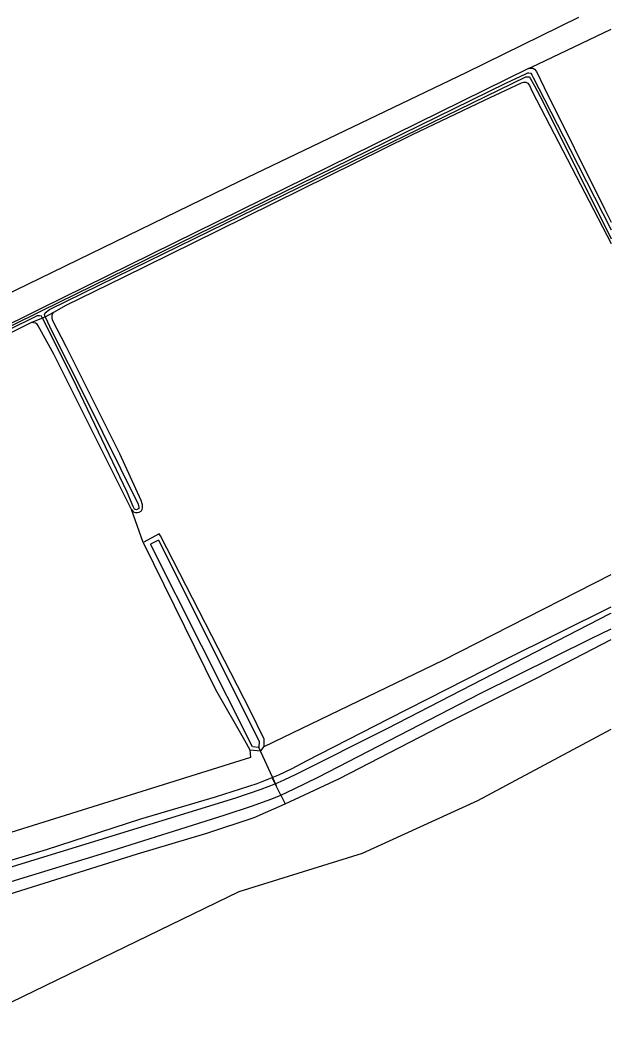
# Model space of a CAD drawing. Extents: x 134297 to 137000, y 403500 to 406000.
# Drawn here: x 136877.4 to 137000, y 403701.3 to 403908.2 of the extents above; entities that cross this region are included whole.
import ezdxf

# ---------------------------------------------------------------- set-up
doc = ezdxf.new("R2010")
doc.units = 0
for name, color, linetype in [('gg-afsc-draadraster', 7, 'Continuous'), ('gg-afsc-lijn draadraster', 7, 'Continuous'), ('gg-knt-bronhoudergrens', 7, 'Continuous'), ('gg-kntw-bovenkant insteek waterloop', 7, 'Continuous'), ('gg-kntw-waterlijn', 7, 'Continuous'), ('gg-kwrk-duiker nz buis', 7, 'Continuous'), ('gt-grn-vlakafsluiter', 7, 'Continuous')]:
    doc.layers.add(name, color=color, linetype=linetype)

msp = doc.modelspace()

# ---------------------------------------------------------------- linework, layer by layer
at = {"layer": 'gg-afsc-draadraster'}
msp.add_lwpolyline([(136928.08, 403757.55), (136965.19, 403775.48), (137000, 403793.25)], dxfattribs=at)
at = {"layer": 'gg-afsc-lijn draadraster'}
msp.add_lwpolyline([(136928.08, 403757.55), (136965.19, 403775.48), (137000, 403793.25)], dxfattribs=at)
at = {"layer": 'gg-knt-bronhoudergrens'}
msp.add_line((136925.1, 403756.88), (136925.24, 403755.32), dxfattribs=at)
for points in [[(136861.9, 403845.24), (136868.77, 403848.41), (136922.96, 403874.76), (136969.95, 403897.31), (136993.34, 403908.74)], [(136982.85, 403898.09), (136984.79, 403899.02), (137000, 403906.25)], [(136804.72, 403670.25), (136922.89, 403727.53), (136948.48, 403735.49), (136972.38, 403746.38), (137000, 403761.19)], [(136925.24, 403755.32), (136797.69, 403715.45), (136779.79, 403709.93)]]:
    msp.add_lwpolyline(points, dxfattribs=at)
at = {"layer": 'gg-kntw-bovenkant insteek waterloop'}
for p, q in [((136906.31, 403801.66), (136903, 403799.84)), ((136923.97, 403758.88), (136925.1, 403756.88))]:
    msp.add_line(p, q, dxfattribs=at)
for points in [[(136982.85, 403898.09), (136881.71, 403848.31), (136871.48, 403843.27), (136864.05, 403839.64), (136839.91, 403828.13), (136793.63, 403805.46), (136792.85, 403805.05)], [(136982.85, 403898.09), (136983.36, 403898.2), (136983.77, 403898.17), (136984.13, 403897.97), (136984.51, 403897.52), (136986.16, 403894.14), (136998.61, 403869.02), (137000, 403866.28)], [(136884.43, 403847.62), (136886.99, 403849.07), (136898.86, 403854.87), (136918.53, 403864.55), (136958.68, 403884.34), (136973.78, 403891.53), (136981.4, 403895.16), (136981.9, 403895.27), (136982.31, 403895.3), (136982.75, 403895.08), (136983.1, 403894.58), (136983.64, 403893.35), (137000, 403861.83)], [(136900.52, 403806.71), (136900.92, 403806.23), (136901.4, 403806.06), (136901.82, 403806.05), (136902.16, 403806.16), (136902.61, 403806.44), (136902.75, 403806.67), (136902.83, 403807.11), (136902.84, 403807.64), (136902.55, 403808.54), (136898.11, 403818.26), (136887.01, 403840.51), (136884.16, 403845.97), (136884.08, 403846.42), (136884.09, 403846.92), (136884.18, 403847.23), (136884.43, 403847.62)], [(136879.81, 403845.44), (136851.6, 403831.47), (136823.45, 403817.66), (136807.4, 403809.62)], [(136900.52, 403806.71), (136884.46, 403838.9), (136881.19, 403844.75), (136880.97, 403845.09), (136880.66, 403845.36), (136879.81, 403845.44)], [(136928.08, 403757.55), (136928.05, 403759.09), (136925.19, 403765.03), (136906.53, 403801.23), (136906.31, 403801.66)], [(136903, 403799.84), (136917.95, 403769.41), (136923.97, 403758.88)], [(136929.72, 403751.15), (136931.11, 403751.68), (136933.84, 403753.01), (136936.84, 403754.58), (136953.96, 403763.36), (136977.89, 403775.51), (137000, 403786.5)], [(136932.43, 403745.69), (136936.43, 403747.53), (136943.66, 403750.95), (136966.54, 403762.76), (136984.7, 403771.84), (137000, 403779.75)], [(136925.1, 403756.88), (136927.36, 403756.7), (136928.08, 403757.55)], [(136782.04, 403705.96), (136784.15, 403706.54), (136788.86, 403707.75), (136811.18, 403714.29), (136835.21, 403721.82), (136859.18, 403729.14), (136882.91, 403736.25), (136902.49, 403742.56), (136917.97, 403747.15), (136926.6, 403749.91), (136929.72, 403751.15)], [(136787.94, 403699.4), (136788.35, 403699.67), (136789.97, 403700.46), (136800.3, 403703.64), (136833.32, 403713.78), (136872.7, 403726.18), (136901.79, 403735.3), (136916.15, 403739.62), (136925.98, 403742.87), (136932.43, 403745.69)]]:
    msp.add_lwpolyline(points, dxfattribs=at)
at = {"layer": 'gg-kntw-waterlijn'}
msp.add_line((136906.12, 403800.36), (136904.47, 403799.54), dxfattribs=at)
for points in [[(136835.01, 403824.89), (136880.81, 403847.35), (136881.92, 403847.89), (136978.2, 403895.04), (136982.35, 403897), (136982.77, 403897.22), (136982.97, 403897.22), (136983.34, 403897.14), (136983.57, 403896.83), (136983.87, 403896.26), (136986.23, 403891.71), (136991.42, 403881.47), (137000, 403864.69)], [(136882.64, 403846.63), (136882.52, 403847.14), (136882.64, 403847.49), (136883.55, 403848.13), (136900.73, 403856.6), (136929.55, 403870.68), (136982.32, 403896.35), (136982.65, 403896.41), (136982.99, 403896.35), (136983.23, 403896.11), (136984.1, 403894.55), (136985.87, 403891.27), (137000, 403862.84)], [(136882.09, 403846.38), (136881.89, 403846.78), (136881.44, 403846.84), (136881.01, 403846.82), (136869.01, 403840.97)], [(136882.64, 403846.63), (136884.05, 403843.66), (136890.87, 403830.15), (136901.96, 403807.84), (136902.07, 403807.18), (136902.04, 403806.93), (136901.84, 403806.75), (136901.6, 403806.65), (136901.2, 403806.79), (136900.87, 403807.34), (136899.64, 403810.3), (136888.42, 403833.69), (136882.09, 403846.38)], [(136906.12, 403800.36), (136927.04, 403758.66), (136926.93, 403757.38), (136925.65, 403757.49), (136904.47, 403799.54)], [(136930.35, 403749.84), (136932.21, 403750.69), (136934.72, 403751.88), (136953.58, 403761.31), (136999.82, 403785.16), (137000, 403785.25)], [(136931.53, 403747.52), (136934.3, 403748.8), (136939.27, 403751.2), (136972.89, 403768.54), (136995.89, 403779.99), (137000, 403781.99)], [(136783.13, 403703.99), (136791.09, 403706.28), (136836.19, 403720.54), (136885.74, 403735.73), (136922.16, 403746.96), (136927.44, 403748.74), (136930.35, 403749.84)], [(136784.92, 403700.8), (136787.19, 403701.98), (136791.98, 403703.64), (136814.18, 403710.58), (136852.51, 403722.56), (136895.25, 403735.63), (136919.74, 403743.36), (136925.65, 403745.28), (136927.75, 403746.01), (136929.62, 403746.71), (136931.53, 403747.52)]]:
    msp.add_lwpolyline(points, dxfattribs=at)
at = {"layer": 'gg-kwrk-duiker nz buis'}
msp.add_line((136930.61, 403749.46), (136926.93, 403757.38), dxfattribs=at)
at = {"layer": 'gt-grn-vlakafsluiter'}
for p, q in [((136882.64, 403846.63), (136884.43, 403847.62)), ((136882.09, 403846.38), (136879.81, 403845.44)), ((136882.64, 403846.63), (136882.09, 403846.38)), ((136903, 403799.84), (136900.52, 403806.71)), ((136930.35, 403749.84), (136929.72, 403751.15)), ((136931.53, 403747.52), (136930.35, 403749.84)), ((136931.53, 403747.52), (136932.43, 403745.69))]:
    msp.add_line(p, q, dxfattribs=at)

doc.saveas('drawing.dxf')
